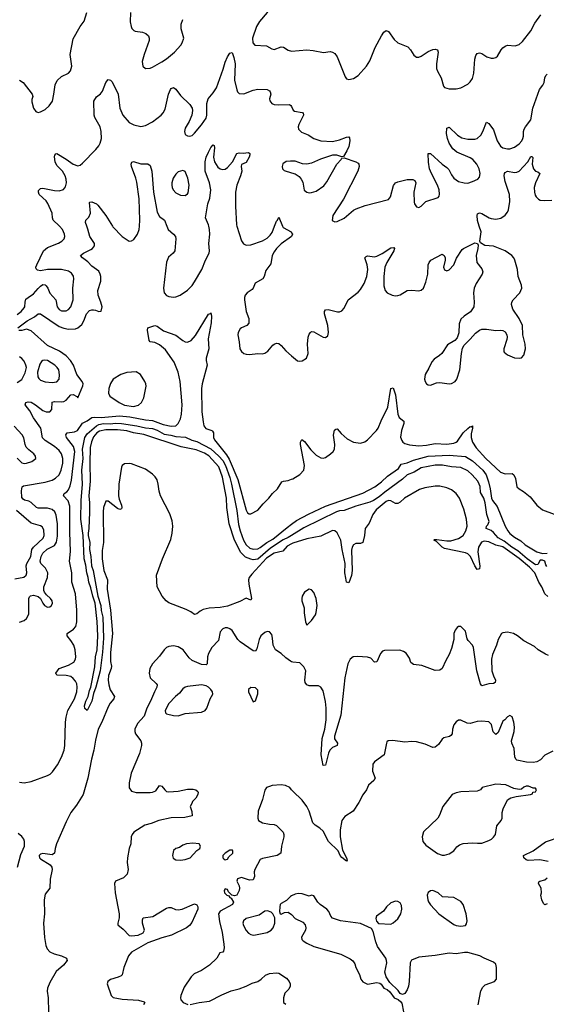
# Model space of a CAD drawing. Header units: inches. Extents: x 1449094 to 1618372, y 389908 to 534307.
# Tile 315 of 494: x 1547672 to 1552181, y 453334 to 461769. Entities that reach past the tile are written whole.
import ezdxf

# ---------------------------------------------------------------- set-up
doc = ezdxf.new("R2010")
doc.units = ezdxf.units.IN
doc.header["$MEASUREMENT"] = 0
for name, color, linetype in [('B5445', 7, 'Continuous'), ('B5446', 7, 'Continuous'), ('B5455', 7, 'Continuous'), ('B5456', 7, 'Continuous')]:
    doc.layers.add(name, color=color, linetype=linetype)

msp = doc.modelspace()

# ---------------------------------------------------------------- linework, layer by layer
at = {"layer": 'B5445', "color": 5}
for points, elevation in [([(1547650, 459242), (1547683.5, 459270), (1547710, 459300.4), (1547714.6, 459310), (1547717.5, 459350), (1547725.8, 459374.2), (1547743.1, 459390), (1547790, 459418.9), (1547830, 459467.1), (1547850, 459486.9), (1547870, 459498.9), (1547890, 459498.7), (1547899.5, 459490), (1547913.1, 459470), (1547930, 459424.9), (1547982, 459370), (1547994.2, 459310), (1548010, 459284.7), (1548030, 459273.4), (1548070, 459274.9), (1548090, 459286), (1548109.7, 459310), (1548128.7, 459370), (1548127.9, 459470), (1548135.6, 459550), (1548131.8, 459571.8), (1548116.5, 459596.5), (1548090, 459613.7), (1548030, 459627.3), (1547910, 459629.7), (1547850, 459618.2), (1547824, 459624), (1547813.6, 459633.6), (1547810.9, 459650), (1547817.4, 459670), (1547875.8, 459790), (1547910, 459816.6), (1548005.4, 459854.6), (1548031.5, 459870), (1548052.8, 459890), (1548059.7, 459910), (1548056.9, 459930), (1548037.2, 459970), (1548013.2, 460000)], 540), ([(1547656.9, 459130), (1547737.1, 459190), (1547798, 459222), (1547830, 459247.5), (1547850, 459250.2), (1548010, 459141.5), (1548050, 459126.3), (1548090, 459118.9), (1548150, 459121.4), (1548171.1, 459130), (1548203.5, 459156.5), (1548222.4, 459190), (1548242.9, 459250), (1548270, 459276.5), (1548290, 459284.4), (1548304.6, 459284.6), (1548321.7, 459281.7), (1548350, 459267.7), (1548370, 459272), (1548377, 459310), (1548367.8, 459350), (1548344.7, 459410), (1548339.7, 459450), (1548365.7, 459530), (1548367.2, 459570), (1548362.2, 459590), (1548350, 459614.7), (1548290, 459657.2), (1548255.1, 459695.1), (1548209.7, 459730), (1548193.6, 459750), (1548218, 459770), (1548280.4, 459799.6), (1548295.6, 459810), (1548311.5, 459830), (1548311.3, 459850), (1548272.3, 459910), (1548255.5, 459975.5), (1548246.1, 460000)], 520), ([(1548465.8, 460000), (1548470, 459993.2), (1548550, 459911.3), (1548610, 459871.7), (1548630, 459873.1), (1548650, 459886.3), (1548680.3, 459930), (1548696.2, 459970), (1548697.7, 460000)], 520), ([(1548931.3, 460000), (1548942.4, 459970), (1548990.3, 459930), (1549005.3, 459910), (1549010.2, 459890.2), (1549000.3, 459790), (1548985.3, 459770), (1548945.8, 459734.2), (1548928.8, 459691.2), (1548904.5, 459470), (1548909.4, 459429.4), (1548930, 459405.7), (1548950, 459397.4), (1548990, 459393.1), (1549010, 459395.6), (1549046.6, 459410), (1549110, 459450.4), (1549148.9, 459491.1), (1549170, 459522.4), (1549230.8, 459630), (1549263.5, 459710), (1549294.3, 459770), (1549297.3, 459790), (1549291.9, 459850), (1549300.6, 459930), (1549297.7, 459970), (1549291.2, 460000)], 520), ([(1549532.2, 460000), (1549570, 459874), (1549587.8, 459847.8), (1549610, 459836.5), (1549650, 459839.8), (1549750, 459875.3), (1549790, 459898.3), (1549817.2, 459922.8), (1549833.7, 459946.3), (1549854.1, 460000)], 520), ([(1549922.2, 460000), (1549927.4, 459987.4), (1549995.8, 459950), (1550000, 459943.3)], 520), ([(1550000, 459910.7), (1549999.7, 459910), (1549910, 459849.2), (1549872.3, 459810), (1549850, 459778.8), (1549834.3, 459750), (1549821.6, 459678.4), (1549779.8, 459620.2), (1549765.6, 459570), (1549754.9, 459550), (1549688.4, 459511.6), (1549670.8, 459469.2), (1549661.8, 459458.1), (1549618.9, 459430), (1549603.2, 459410), (1549596.9, 459390), (1549596.9, 459370), (1549612.4, 459270), (1549632.8, 459210), (1549633.7, 459170), (1549617, 459150), (1549572.7, 459130), (1549560.5, 459119.5), (1549542, 459090), (1549539.1, 459070), (1549552.2, 459010), (1549556.5, 458950), (1549570, 458924.9), (1549590, 458908.9), (1549610, 458903.1), (1549638.6, 458901.4), (1549710, 458910.4), (1549750, 458907.3), (1549770, 458910.6), (1549798, 458930), (1549838.9, 458981.1), (1549850, 458990.4), (1549870, 458997.1), (1549890, 458994.9), (1549910, 458978.4), (1549950, 458932.2), (1550000, 458889.2)], 520), ([(1547670, 455237.6), (1547710, 455232.2), (1547770, 455243.1), (1547910, 455293.7), (1547933.2, 455306.8), (1547954.2, 455325.8), (1547995.5, 455384.5), (1548028.9, 455451.1), (1548051.9, 455510), (1548057.6, 455550), (1548064.7, 455750), (1548070, 455793), (1548085, 455850), (1548142.6, 455950), (1548159.9, 456010), (1548164, 456050), (1548159.8, 456079.8), (1548150, 456102.3), (1548130, 456126.3), (1548110, 456141.6), (1548070, 456151.8), (1547993.4, 456153.4), (1547983.3, 456163.3), (1547982.6, 456170), (1548011.1, 456210), (1548090, 456238.4), (1548135.2, 456264.8), (1548150.6, 456289.4), (1548153.3, 456310), (1548147.1, 456370), (1548135, 456410), (1548110.4, 456450.4), (1548077.7, 456490), (1548079.7, 456510), (1548132.2, 456547.8), (1548153.5, 456570), (1548160.2, 456610), (1548161.2, 456710), (1548149.9, 456850), (1548118.8, 456950), (1548118.8, 457030), (1548098.9, 457130), (1548106.2, 457213.8), (1548100.5, 457379.5), (1548101.1, 457601.1), (1548085.8, 457645.8), (1548047.9, 457690), (1548053.6, 457710), (1548075.7, 457724.4), (1548090, 457740.1), (1548105, 457775), (1548114.8, 457825.2), (1548142.8, 458070), (1548132.8, 458112.8), (1548073.1, 458190), (1548066.7, 458213.3), (1548079.7, 458230), (1548142.1, 458237.9), (1548167.9, 458250), (1548208.4, 458311.6), (1548250, 458332), (1548290, 458361.7), (1548310, 458364.4), (1548370, 458361.6), (1548525.2, 458374.8), (1548614.1, 458365.9), (1548750, 458341), (1548810, 458336.2), (1548900.9, 458300.9), (1548970, 458285.9), (1549010, 458289.2), (1549030, 458308.2), (1549047.8, 458350), (1549058.3, 458390), (1549063.6, 458470), (1549045.8, 458670), (1549029.9, 458750), (1548995.4, 458835.4), (1548921, 458941), (1548870, 458984.2), (1548830, 459002.8), (1548790, 459009.7), (1548781.3, 459021.3), (1548765.1, 459110), (1548769.2, 459130), (1548828, 459150), (1548850, 459143.8), (1548903.4, 459103.4), (1549010, 459066.5), (1549070, 459019.8), (1549090, 459008.9), (1549110, 459006.6), (1549139.1, 459020.9), (1549177.9, 459062.1), (1549290, 459246.7), (1549306.9, 459253.1), (1549310, 459258.8), (1549315.8, 459230), (1549311.9, 459171.9), (1549286.5, 459033.5), (1549290.8, 458950), (1549268, 458870), (1549268.1, 458848.1), (1549278.5, 458810), (1549235.2, 458650), (1549229.7, 458610), (1549231.9, 458410), (1549242.5, 458322.5), (1549250, 458288.9), (1549266, 458266), (1549316.4, 458250), (1549323.8, 458243.8), (1549330.1, 458230.1), (1549330.6, 458190), (1549340.4, 458170), (1549441.7, 458041.7), (1549464.8, 458004.8), (1549539.9, 457830), (1549610, 457567.7), (1549623.9, 457543.9), (1549636.1, 457536.1), (1549650, 457535.1), (1549710, 457566.2), (1549757.3, 457622.7), (1549806.3, 457670), (1549835.8, 457710), (1549878.7, 457750), (1549917.6, 457810), (1549930, 457816.5), (1549970, 457820.9), (1550000, 457832.8)], 480), ([(1547670, 456608.1), (1547710, 456623), (1547730, 456639.2), (1547750, 456674.8), (1547749.8, 456810), (1547755.2, 456824.8), (1547765.7, 456834.3), (1547790, 456838.3), (1547828.7, 456828.7), (1547849.4, 456809.4), (1547869.1, 456770), (1547884.6, 456750), (1547910, 456736), (1547930, 456738), (1547943, 456750), (1547951.8, 456770), (1547949.7, 456790), (1547936.9, 456810), (1547900.5, 456840.5), (1547883.2, 456863.2), (1547878.3, 456878.3), (1547877.8, 456910), (1547911.1, 456990), (1547912.1, 457030), (1547892.8, 457070), (1547851.7, 457110), (1547847.4, 457130), (1547855.5, 457170), (1547870, 457198.7), (1547908.3, 457231.7), (1547970, 457264.6), (1547987.6, 457292.4), (1547995.9, 457344.1), (1547995.8, 457450), (1547985, 457525), (1547972, 457552), (1547950, 457571.6), (1547910, 457585), (1547830, 457585.6), (1547815.1, 457590), (1547770, 457633.8), (1547750, 457645.3), (1547713.3, 457653.3), (1547700.4, 457660.4), (1547690, 457676), (1547686.6, 457733.4), (1547692.7, 457767.3), (1547704.1, 457775.9), (1547890, 457805.7), (1547950, 457824.6), (1547979.1, 457840.9), (1548009, 457871), (1548027.9, 457910), (1548040.6, 457970), (1548040.8, 458010), (1548030.3, 458050), (1548010, 458078.1), (1547970, 458113.5), (1547890, 458163.2), (1547868, 458188), (1547852.6, 458270), (1547790, 458358.5), (1547757.5, 458417.5), (1547719.7, 458470), (1547723.7, 458490), (1547744.5, 458495.5), (1547770, 458491), (1547806.3, 458470), (1547870, 458421.8), (1547898.8, 458410), (1547930, 458409.3), (1547946.9, 458430), (1547948.9, 458491.1), (1547970, 458496.6), (1548030, 458494.2), (1548050, 458497.8), (1548071.1, 458510), (1548110, 458554.7), (1548130, 458559.1), (1548159.9, 458539.9), (1548170, 458528.2), (1548212.8, 458632.8), (1548214.3, 458650), (1548206, 458670), (1548161, 458730), (1548132.3, 458810), (1548106.9, 458850), (1548070.4, 458890), (1548012.1, 458930), (1547910, 458977.7), (1547770, 459102.4), (1547730, 459116.8), (1547690, 459106.2), (1547665.4, 459105.4)], 520), ([(1547650, 458660.7), (1547690, 458686.5), (1547717.9, 458742.1), (1547729, 458790), (1547725.7, 458810), (1547710, 458844), (1547690, 458867.6), (1547670, 458881)], 540), ([(1547650, 458012.4), (1547690, 457972.7), (1547710, 457966.7), (1547730, 457968.7), (1547774.7, 457985.2), (1547809.2, 458010), (1547806.6, 458030), (1547794, 458050), (1547750, 458083.6), (1547727.9, 458107.9), (1547718, 458130), (1547706.3, 458186.3), (1547693.7, 458213.7), (1547625.3, 458285.3)], 540), ([(1550000, 457350.4), (1549970, 457331.7), (1549928.4, 457311.6), (1549818.2, 457241.8), (1549710, 457148.2), (1549670, 457142.8), (1549650, 457147.5), (1549605.3, 457165.3), (1549564.2, 457204.2), (1549510.5, 457310), (1549466.2, 457450), (1549445.9, 457590), (1549444.1, 457670), (1549407.3, 457850), (1549377.3, 457937.3), (1549291.6, 458031.6), (1549254.5, 458054.5), (1549183.1, 458083.1), (1549055.8, 458110), (1548735.2, 458215.2), (1548647, 458230), (1548590, 458245.7), (1548510, 458255), (1548410, 458255.8), (1548355.7, 458244.3), (1548331.6, 458228.4), (1548305, 458195), (1548287.2, 458152.8), (1548275.5, 458104.5), (1548271.3, 457968.7), (1548274.5, 457814.5), (1548263.3, 457690), (1548268.8, 457630), (1548268.8, 457550), (1548263.3, 457410), (1548257.7, 457370), (1548258.3, 457350), (1548272.6, 457290), (1548270.1, 457230), (1548282.1, 457170), (1548285.7, 457090), (1548300.6, 457050), (1548341.5, 456830), (1548365.5, 456750), (1548368.5, 456708.5), (1548385.2, 456650), (1548388.3, 456470), (1548382.3, 456350), (1548360.7, 456190), (1548325, 456050), (1548304.2, 455995.8), (1548290.6, 455930), (1548250, 455852), (1548230, 455869.4), (1548228.1, 455890), (1548239, 455930), (1548259.6, 455970), (1548270, 456022.4), (1548282.4, 456050), (1548316.2, 456223.8), (1548321, 456310), (1548334.4, 456370), (1548340.1, 456490), (1548334.6, 456614.6), (1548319.6, 456770), (1548298.3, 456830), (1548282.4, 456902.4), (1548263, 456950), (1548257.4, 456990), (1548245.4, 457030), (1548236.9, 457096.9), (1548223.2, 457150), (1548214.2, 457350), (1548194.3, 457490), (1548198.9, 457650), (1548209.2, 457790), (1548205.2, 457910), (1548215.5, 458010), (1548210.6, 458090), (1548229.4, 458190), (1548250, 458222.3), (1548329.9, 458290), (1548350, 458300.4), (1548390, 458310.4), (1548450, 458306.5), (1548490, 458311.8), (1548544.7, 458310), (1548676.3, 458290), (1548750, 458272.4), (1548810, 458266.4), (1548850, 458251.5), (1548910, 458218.1), (1548964.9, 458210), (1549010, 458197.3), (1549091.2, 458191.2), (1549145.8, 458165.8), (1549190, 458155), (1549310, 458093.4), (1549377.8, 458030), (1549410, 457991.7), (1549433, 457950), (1549470, 457847.9), (1549485.7, 457790), (1549530, 457564), (1549544.7, 457444.7), (1549559.5, 457390), (1549589.6, 457309.6), (1549610, 457271.3), (1549642.2, 457242.2), (1549670, 457232.9), (1549710, 457237.2), (1549732.1, 457247.9), (1549789.6, 457290.5), (1549840.7, 457319.3), (1549961, 457419), (1550000, 457446.8)], 460), ([(1550000, 457279.4), (1549962.4, 457257.6), (1549925.2, 457214.8), (1549850, 457198.7), (1549785.3, 457154.7), (1549660.2, 457019.8), (1549638.1, 456990), (1549632.6, 456970), (1549633.9, 456933.9), (1549657.4, 456810), (1549650, 456795.1), (1549610, 456812.4), (1549556.7, 456783.3), (1549450, 456746), (1549390, 456733.6), (1549293.7, 456726.3), (1549243.5, 456716.5), (1549217.5, 456702.5), (1549190, 456679.8), (1549170, 456673.2), (1549136.9, 456696.9), (1549096.8, 456716.8), (1548950, 456772.4), (1548927.3, 456790), (1548892.3, 456830), (1548848.3, 456910), (1548844.7, 457010), (1548893.5, 457150), (1548965.1, 457314.9), (1548978, 457370), (1548981.9, 457430), (1548976.3, 457476.3), (1548956.7, 457536.7), (1548876.8, 457690), (1548865.3, 457730), (1548858.8, 457790), (1548848.3, 457828.3), (1548833.1, 457853.1), (1548810, 457876.3), (1548750, 457916.9), (1548630, 457963), (1548610, 457967.6), (1548570, 457963.7), (1548550.8, 457950), (1548544.4, 457935.6), (1548522, 457790), (1548518, 457690), (1548522.4, 457662.4), (1548542.3, 457610), (1548546, 457590), (1548542.8, 457577.2), (1548530, 457572), (1548510, 457580.4), (1548430, 457643), (1548410, 457642.9), (1548390.1, 457589.9), (1548386.2, 457553.8), (1548389.6, 457290.4), (1548377.2, 457222.8), (1548379.1, 457150), (1548391.8, 457050), (1548424.4, 456970), (1548419.8, 456890), (1548448.1, 456710), (1548465.8, 456510), (1548448.2, 456348.2), (1548449.4, 456270), (1548456.9, 456230), (1548454.4, 456210), (1548431.1, 456150), (1548430.4, 456110), (1548435, 456070), (1548447.3, 456027.3), (1548483.9, 455970), (1548478.6, 455950), (1548447.5, 455912.5), (1548430, 455883.1), (1548375.6, 455750), (1548344.9, 455690), (1548322, 455598), (1548306.6, 455510), (1548285.7, 455434.3), (1548256.2, 455270), (1548216.1, 455130), (1548159.5, 455040.5), (1548110, 454976.3), (1548070, 454896.8), (1547988.1, 454708.1), (1547975, 454670), (1547969.2, 454630), (1547950, 454614.8), (1547870, 454626.1), (1547850, 454621.1), (1547839.4, 454610), (1547840.3, 454590), (1547850, 454579.6), (1547933.6, 454530), (1547948.2, 454510), (1547951.3, 454490), (1547933.5, 454406.5), (1547928.9, 454330), (1547890, 454277), (1547880.2, 454230), (1547883.9, 454110), (1547876.3, 454030), (1547885.5, 453905.5), (1547896.8, 453836.8), (1547908.2, 453808.2), (1547930, 453784.9), (1547967.5, 453767.5), (1548030.6, 453750), (1548073.4, 453730), (1548078.9, 453710), (1548046.7, 453670), (1547984.7, 453615.3), (1547930, 453519.6), (1547909, 453471), (1547906.1, 453446.1), (1547916.9, 453390), (1547918.1, 453270)], 480), ([(1547630, 456978.9), (1547706.6, 456993.4), (1547726, 457010), (1547733.7, 457030), (1547727.2, 457090), (1547733, 457110), (1547767.1, 457170), (1547776.5, 457230), (1547789.1, 457250.9), (1547872.7, 457327.3), (1547882.4, 457350), (1547877.7, 457397.7), (1547864.4, 457424.4), (1547850, 457432.8), (1547770, 457456.3), (1547644.2, 457564.2)], 540), ([(1550000, 456268.9), (1549990, 456272.8), (1549950, 456302.6), (1549910, 456340.4), (1549862.2, 456370), (1549843.8, 456410), (1549838, 456470), (1549830, 456502.7), (1549810, 456525.7), (1549790, 456528.5), (1549770, 456520.4), (1549736, 456490), (1549721.8, 456458.2), (1549701.2, 456378.8), (1549690, 456359.7), (1549670, 456362.2), (1549558.9, 456438.9), (1549539.4, 456459.4), (1549490, 456535.1), (1549470, 456551.2), (1549450, 456558.3), (1549430, 456558.3), (1549410, 456549.7), (1549390, 456526), (1549373.4, 456450), (1549318.4, 456390), (1549290, 456340.5), (1549280.9, 456310), (1549277.4, 456250), (1549270, 456243.5), (1549230, 456246.3), (1549150, 456278.4), (1549121.9, 456301.9), (1549070.4, 456370.4), (1549030, 456395), (1548990, 456404.2), (1548950, 456398.3), (1548930.2, 456389.8), (1548910, 456371.8), (1548870, 456317.6), (1548808.9, 456250), (1548785.3, 456210), (1548779.7, 456170), (1548788.1, 456130), (1548841.6, 456081.6), (1548848.4, 456070), (1548846.4, 456050), (1548825.1, 456010), (1548793.2, 455930), (1548759.8, 455870), (1548736.9, 455803.1), (1548680.7, 455739.3), (1548658.9, 455690), (1548656.6, 455670), (1548662.6, 455650), (1548708.5, 455590), (1548715, 455570), (1548715.2, 455550), (1548697, 455483), (1548627.3, 455312.7), (1548609.3, 455230.6), (1548609.8, 455189.8), (1548630, 455161), (1548670, 455147.3), (1548790, 455148.6), (1548810, 455151), (1548836.4, 455163.6), (1548870, 455207.3), (1548890, 455202.8), (1548913.7, 455170), (1548930, 455158.5), (1548950, 455153.4), (1549030, 455160.1), (1549110, 455175.8), (1549156.6, 455176.6), (1549180.7, 455170), (1549196, 455156), (1549199.3, 455150), (1549196.4, 455130), (1549179.5, 455100.5), (1549151, 455070), (1549146.8, 455053.2), (1549132, 455030), (1549145.2, 454985.2), (1549150, 454949.4), (1549085.5, 454934.5), (1548970, 454931.8), (1548864, 454910), (1548798, 454882), (1548742.6, 454870), (1548650.4, 454810), (1548634.9, 454790), (1548627.8, 454770), (1548623.6, 454710), (1548609.2, 454670), (1548593.8, 454590), (1548591.8, 454550), (1548599.5, 454490), (1548592, 454450), (1548561.1, 454418.9), (1548491.5, 454388.5), (1548484.8, 454370), (1548490.1, 454289.9), (1548524.8, 454110), (1548525, 454075), (1548511.7, 454030), (1548513.5, 454013.5), (1548558.2, 453978.2), (1548610, 453924.1), (1548630, 453919.9), (1548686.6, 453926.6), (1548730, 453946.4), (1548740.5, 453970), (1548722.7, 454030), (1548722.2, 454057.8), (1548730, 454074), (1548813.3, 454086.7), (1548930, 454157.2), (1548950, 454164.7), (1548970, 454164.6), (1549005.1, 454145.1), (1549030, 454142.3), (1549062, 454150), (1549170, 454193.7), (1549190, 454184.9), (1549197.4, 454170), (1549196.5, 454150), (1549144.6, 454035.4), (1549125.6, 454010), (1549100.7, 453990), (1548973.2, 453926.8), (1548890, 453903.4), (1548770, 453860.5), (1548630, 453779.7), (1548604.5, 453750), (1548564.8, 453650), (1548550, 453586.6), (1548542.1, 453577.9), (1548514.7, 453565.3), (1548450, 453547), (1548427.3, 453530), (1548422, 453510), (1548454.4, 453410), (1548472.9, 453392.9), (1548550, 453378.4), (1548690, 453368.9), (1548736.7, 453356.7), (1548743, 453350), (1548732.7, 453330)], 520), ([(1550000, 455170.9), (1549984, 455190), (1549949.4, 455209.4), (1549910, 455215.1), (1549832.8, 455207.2), (1549810, 455200.9), (1549786, 455190), (1549770.5, 455169.5), (1549750.4, 455089.7), (1549714.8, 454990), (1549711, 454930), (1549716, 454910), (1549752, 454890), (1549810, 454877.3), (1549850, 454874.8), (1549870, 454866.8), (1549926.8, 454810), (1549934, 454790), (1549934.9, 454770), (1549914, 454690), (1549907.3, 454630), (1549878, 454610), (1549750, 454583.7), (1549730, 454574), (1549684.4, 454490), (1549679.5, 454470), (1549681.3, 454430), (1549670, 454401.2), (1549638.9, 454398.9), (1549570, 454420.9), (1549538, 454410), (1549531, 454390), (1549550.7, 454350), (1549554, 454330), (1549550, 454308), (1549530, 454268.7), (1549510, 454262), (1549488, 454268), (1549459, 454299), (1549450, 454318), (1549430, 454322), (1549422.8, 454310), (1549426.8, 454290), (1549446, 454270), (1549462.8, 454262.8), (1549472, 454250), (1549484, 454244), (1549502.8, 454210), (1549494.8, 454190), (1549388.2, 454131.8), (1549374.9, 454110), (1549383.1, 454043.1), (1549406, 453950), (1549420.7, 453850), (1549422, 453818), (1549416, 453790), (1549410, 453782), (1549385.4, 453774.6), (1549359.1, 453730), (1549297, 453670), (1549230, 453624), (1549165.7, 453594.3), (1549139.1, 453570), (1549079.4, 453480.6), (1549052.4, 453410), (1549048.7, 453390), (1549052.5, 453372.5), (1549070.7, 453350), (1549111.6, 453331.6)], 540), ([(1547652.3, 454510), (1547682, 454618), (1547714.1, 454690), (1547714.2, 454730), (1547706.4, 454750), (1547691, 454771), (1547658.7, 454798.7)], 480), ([(1550000, 454263.4), (1549990, 454258.4), (1549957.5, 454222.5), (1549910, 454197), (1549903.8, 454190), (1549900.7, 454170), (1549898, 454130), (1549902, 454110), (1549910, 454106), (1549939, 454121), (1549970, 454122), (1550000, 454102.3)], 560), ([(1549131.7, 453331.7), (1549209, 453351), (1549298.2, 453361.8), (1549403.9, 453416.1), (1549482.7, 453450), (1549550, 453465.3), (1549611, 453489), (1549663.7, 453516.3), (1549710, 453530.4), (1549739.5, 453550), (1549776.2, 453583.8), (1549810, 453597), (1549870, 453603.7), (1549890, 453601.3), (1549956.8, 453556.8), (1549979, 453530), (1549987.1, 453510), (1549988.1, 453490), (1549976.2, 453463.8), (1549943.1, 453430), (1549930.6, 453390), (1549930.6, 453350.6), (1549950, 453334)], 540)]:
    msp.add_lwpolyline(points, dxfattribs=dict(at, elevation=elevation))
for points, elevation in [([(1547887.8, 458852.3), (1547870, 458849.7), (1547858.2, 458841.8), (1547843, 458817), (1547825, 458750), (1547827.7, 458710), (1547835.9, 458695.9), (1547850, 458681.8), (1547890, 458667.3), (1547950, 458660.2), (1547990, 458666), (1548009.7, 458690), (1548013.6, 458726.4), (1548005.7, 458770), (1547994, 458790), (1547971.5, 458810), (1547910, 458848.3)], 540), ([(1548670, 458750.7), (1548590, 458746.8), (1548537.6, 458730), (1548472, 458688), (1548448.4, 458651.6), (1548435.6, 458610), (1548431.6, 458570), (1548443.1, 458543.1), (1548522.7, 458490), (1548570, 458465.4), (1548645.6, 458454.4), (1548690, 458466.7), (1548714.2, 458490), (1548734.2, 458530), (1548753.6, 458630), (1548751.8, 458650), (1548743.1, 458670), (1548705.1, 458730)], 520), ([(1549230, 456071.1), (1549110, 456055.6), (1549090, 456049.7), (1549070, 456035.4), (1549040.4, 455999.6), (1549004.9, 455970), (1548950.4, 455910), (1548918.4, 455850), (1548919.1, 455830), (1548930, 455821.6), (1548990, 455808.8), (1549030, 455805.7), (1549090, 455825.3), (1549230, 455837.1), (1549261.2, 455850), (1549275.1, 455870), (1549303.6, 455950), (1549325.1, 455990), (1549322.6, 456010), (1549310, 456031.6), (1549290, 456051.5), (1549270, 456062.4)], 540), ([(1549651, 456049), (1549631.3, 456030), (1549631, 456010), (1549670, 455924.7), (1549690, 455934), (1549710, 455994), (1549710, 456026), (1549690, 456045.2)], 540), ([(1549155.9, 454715.9), (1549101, 454710), (1549070, 454697.7), (1549041.4, 454678.6), (1549010, 454667.6), (1548990, 454651.6), (1548979.3, 454610), (1548987.2, 454587.2), (1549010, 454570.6), (1549050, 454568.4), (1549090, 454573.7), (1549132, 454590), (1549190, 454651.3), (1549215.3, 454670), (1549219, 454690), (1549210, 454708)], 540), ([(1549470, 454655.3), (1549432, 454630), (1549412, 454610), (1549412, 454590), (1549419.6, 454579.6), (1549430, 454572), (1549450, 454578), (1549462, 454598), (1549498, 454630), (1549498, 454650), (1549493.6, 454653.6)], 540), ([(1549795.3, 454135.3), (1549770, 454130.6), (1549721.2, 454098.8), (1549610.6, 454070), (1549587, 454050), (1549583.1, 454030), (1549587.9, 454010), (1549610, 453965.7), (1549630, 453944), (1549650, 453931.6), (1549670, 453927.1), (1549690, 453929.2), (1549790, 453950.2), (1549826, 453970), (1549843.5, 453990), (1549856.4, 454030), (1549855.6, 454075.6), (1549840.7, 454110), (1549824.2, 454124.2)], 560)]:
    msp.add_lwpolyline(points, close=True, dxfattribs=dict(at, elevation=elevation))
at = {"layer": 'B5446', "color": 5}
for points, elevation in [([(1550000, 461939), (1549986.8, 461930), (1549870, 461884.4), (1549834.4, 461865.6), (1549790, 461829.7), (1549726.1, 461753.9), (1549700.2, 461710), (1549666.5, 461610), (1549667, 461570), (1549686.8, 461550), (1549784.2, 461544.2), (1549830, 461519.3), (1549850, 461514.4), (1549910, 461534.9), (1549930, 461533), (1549970, 461508), (1549999.5, 461499.5), (1550000, 461499.5)], 560), ([(1547670, 461250.6), (1547702.8, 461230), (1547778, 461130), (1547784.7, 461110), (1547776, 461084), (1547775.3, 461064.7), (1547790, 461012), (1547810, 460982.8), (1547830, 460974.8), (1547850, 460979.1), (1547890, 460999.5), (1547925.1, 461030), (1547951.6, 461070), (1547965.1, 461130), (1547975.8, 461210), (1547992.9, 461247.1), (1548030, 461281.1), (1548089.3, 461310), (1548108.2, 461331.8), (1548119.6, 461370), (1548105.3, 461470), (1548130, 461604.7), (1548188.6, 461711.4), (1548224.4, 461755.6), (1548247, 461830)], 560), ([(1548620.4, 461830), (1548619.3, 461750), (1548625.5, 461710), (1548632.8, 461692.8), (1548650, 461674.8), (1548662, 461670), (1548722.5, 461662.5), (1548751.3, 461650), (1548776, 461630), (1548782, 461610), (1548779.5, 461590), (1548736.4, 461470), (1548720.5, 461410), (1548725.5, 461370), (1548750.5, 461350.5), (1548790, 461354.4), (1548810, 461363.1), (1548890, 461406.3), (1548930, 461433.4), (1548996.9, 461490), (1549051.6, 461550), (1549063.6, 461570), (1549077, 461610), (1549054.5, 461690), (1549055.1, 461730), (1549070, 461771.3)], 560), ([(1548013.2, 460000), (1548010, 460004), (1547958.9, 460050), (1547952.2, 460070), (1547949.8, 460110), (1547913.9, 460194), (1547897.2, 460217.2), (1547839.5, 460270), (1547832, 460290), (1547834.2, 460305.8), (1547850, 460321.6), (1547870, 460325.3), (1547970, 460304.2), (1548010, 460302), (1548046.2, 460313.8), (1548064.5, 460335.5), (1548073, 460370), (1548070, 460401.2), (1548061.3, 460430), (1548039.4, 460470), (1547990, 460520.4), (1547975, 460550), (1547970, 460594), (1547971.5, 460608.5), (1547980.5, 460619.5), (1547990, 460623.8), (1548070, 460574.4), (1548130, 460530.3), (1548170, 460517), (1548190, 460522.4), (1548210, 460538.4), (1548324.4, 460655.6), (1548350.6, 460689.4), (1548362, 460710), (1548372.1, 460750), (1548369.8, 460809.8), (1548362, 460850), (1548314.3, 460930), (1548308.3, 460950), (1548307.8, 461070), (1548330, 461107.7), (1548365.1, 461134.9), (1548382.3, 461157.7), (1548410, 461230.8), (1548430, 461256.3), (1548450, 461250.7), (1548459.6, 461239.6), (1548507.2, 461150), (1548514.6, 461130), (1548530.3, 461009.7), (1548555.3, 460950), (1548610, 460887.6), (1548648.4, 460868.4), (1548710, 460853.1), (1548750, 460861.1), (1548810, 460894), (1548883, 460950), (1548900.5, 460970), (1548917.3, 461002.7), (1548946.2, 461130), (1548963, 461170), (1548970, 461180.5), (1548990, 461188.2), (1549010, 461174.9), (1549050, 461120.4), (1549130, 461041.6), (1549147.4, 461010), (1549150.3, 460990), (1549144.9, 460950), (1549123.2, 460896.8), (1549090, 460839.3), (1549082, 460810), (1549090, 460784.9), (1549110, 460773), (1549130, 460770.6), (1549150, 460777.3), (1549170, 460797.3), (1549230, 460867.7), (1549270, 460924), (1549275.8, 460950), (1549275.6, 461050), (1549285.1, 461090), (1549330, 461142.6), (1549356.2, 461183.8), (1549414.1, 461345.9), (1549430, 461403.8), (1549450, 461450.6), (1549470, 461482.8), (1549490, 461486.8), (1549506, 461446), (1549517.5, 461390), (1549510.2, 461250), (1549530, 461166.8), (1549536.5, 461150), (1549550, 461135.3), (1549590, 461132.7), (1549670, 461163.9), (1549710, 461174.3), (1549790.3, 461170.3), (1549810, 461159.1), (1549817.1, 461150), (1549821.3, 461130), (1549812, 461090), (1549813.7, 461073.7), (1549830.3, 461050.3), (1549850, 461042.6), (1549890, 461039.5), (1549982, 461042), (1549994.7, 461034.7), (1550000, 461023.6)], 540), ([(1549291.2, 460000), (1549289, 460010), (1549263.4, 460070), (1549283.7, 460190), (1549299.2, 460240.8), (1549307.6, 460310), (1549297.9, 460370), (1549261.1, 460470), (1549260.7, 460550), (1549270, 460590.8), (1549290, 460634), (1549310, 460673.4), (1549330, 460697.3), (1549336.3, 460690), (1549340.4, 460670), (1549332.3, 460590), (1549339.7, 460550), (1549370, 460505.2), (1549390, 460490.2), (1549410, 460485), (1549430, 460489.3), (1549450, 460502.3), (1549495.1, 460550), (1549530, 460622), (1549550, 460627), (1549584.7, 460624.7), (1549630.2, 460630.2), (1549641.4, 460621.4), (1549643.1, 460610), (1549635.6, 460590), (1549610, 460544.2), (1549570.8, 460529.2), (1549568.2, 460511.8), (1549572.8, 460470), (1549562.5, 460430), (1549531.3, 460350), (1549521.2, 460290), (1549520.3, 460170), (1549529.2, 460010), (1549532.2, 460000)], 520), ([(1548697.7, 460000), (1548700.2, 460050), (1548695.1, 460235.1), (1548676.2, 460376.2), (1548667.7, 460410), (1548629.8, 460510), (1548627.2, 460530), (1548631.8, 460548.2), (1548646.9, 460553.1), (1548710, 460534.9), (1548770, 460534), (1548790, 460519.1), (1548802.7, 460470), (1548817.7, 460290), (1548850, 460118.4), (1548870, 460083.9), (1548912, 460052), (1548931.3, 460000)], 520), ([(1550000, 460557.4), (1549990, 460558), (1549952.5, 460552.5), (1549925.8, 460534.2), (1549918.8, 460510), (1549922.8, 460490), (1549936.8, 460476.8), (1550000, 460457.6)], 540), ([(1548246.1, 460000), (1548234.7, 460030), (1548238.4, 460050), (1548263.7, 460076.3), (1548276.9, 460110), (1548270, 460202), (1548273.6, 460206.4), (1548290, 460207.7), (1548330, 460190.5), (1548340.6, 460180.6), (1548410, 460091.5), (1548465.8, 460000)], 520), ([(1549854.1, 460000), (1549870, 460041.7), (1549878.3, 460050), (1549890, 460078), (1549922.2, 460000)], 520)]:
    msp.add_lwpolyline(points, dxfattribs=dict(at, elevation=elevation))
at = {"layer": 'B5446', "color": 5, "elevation": 540}
msp.add_lwpolyline([(1549070, 460477.2), (1549030, 460465.2), (1549010, 460446), (1548987.2, 460410), (1548974.9, 460370), (1548973.7, 460350), (1548977, 460330), (1548986.7, 460310), (1549010, 460284.9), (1549050, 460264.9), (1549090, 460264), (1549110, 460276), (1549115.1, 460284.9), (1549123.6, 460350), (1549111.2, 460410), (1549090, 460468.7)], close=True, dxfattribs=at)
at = {"layer": 'B5455', "color": 5}
for points, elevation in [([(1550000, 458889.2), (1550050, 458846.3), (1550070, 458842.3), (1550090, 458846), (1550126.6, 458870), (1550142.9, 458910), (1550137.4, 458990), (1550142.6, 459050), (1550150, 459074.8), (1550160.9, 459090), (1550170, 459097.1), (1550190, 459095.8), (1550271.7, 459048.3), (1550290, 459046), (1550310, 459061), (1550315.1, 459090), (1550311.8, 459148.2), (1550282.2, 459250), (1550282.4, 459270), (1550290, 459284), (1550313.4, 459286.6), (1550392.8, 459267.2), (1550410, 459266.9), (1550430, 459274), (1550450, 459298), (1550485.1, 459370), (1550570, 459434.4), (1550590, 459457.6), (1550622.8, 459510), (1550644.1, 459570), (1550654.4, 459630), (1550648.3, 459670), (1550627.8, 459730), (1550638.6, 459741.4), (1550650, 459744.4), (1550710, 459738.6), (1550730, 459743.2), (1550775.3, 459764.7), (1550850, 459812.9), (1550876.7, 459816.7), (1550881.6, 459810), (1550874.4, 459790), (1550816.6, 459690), (1550800.1, 459650), (1550789.5, 459569.5), (1550789.4, 459490), (1550800.9, 459450), (1550818, 459430), (1550861, 459410), (1550890, 459403.6), (1550910, 459404.6), (1550930, 459410.3), (1550990, 459448.9), (1551030, 459451.6), (1551090, 459445.7), (1551110, 459452.4), (1551129.6, 459470), (1551150, 459519.1), (1551167.2, 459590), (1551170.6, 459670), (1551177.1, 459690), (1551192.4, 459707.6), (1551290, 459758.9), (1551307.7, 459750), (1551315.6, 459730), (1551315.3, 459710), (1551301.5, 459650), (1551310, 459625.5), (1551330, 459617.1), (1551350, 459626.4), (1551390, 459668.2), (1551413.7, 459726.3), (1551460.2, 459799.8), (1551472, 459810), (1551570, 459858), (1551591.3, 459851.3), (1551598.5, 459838.5), (1551596.4, 459810), (1551581.2, 459750), (1551587.2, 459690), (1551630, 459634.4), (1551636.5, 459610), (1551630.9, 459589.1), (1551579.7, 459510), (1551565, 459470), (1551557.3, 459430), (1551565, 459350), (1551559.6, 459310), (1551532.8, 459267.2), (1551477.1, 459230), (1551450, 459202), (1551435.9, 459164.1), (1551433.3, 459086.7), (1551417.2, 459042.8), (1551398.3, 459021.7), (1551336.4, 458983.6), (1551285.8, 458910), (1551267.8, 458892.2), (1551220, 458860), (1551201.3, 458838.7), (1551176.6, 458783.4), (1551143.2, 458730), (1551137.8, 458690), (1551142.8, 458670), (1551155.5, 458650), (1551170, 458641.1), (1551190, 458638.9), (1551241.7, 458658.3), (1551270, 458661.9), (1551350, 458649.3), (1551368.8, 458651.2), (1551400.5, 458670), (1551415.8, 458690), (1551440.4, 458770), (1551454.5, 458910), (1551464, 458956), (1551478.7, 458981.3), (1551530, 459030.5), (1551576.1, 459083.9), (1551609.8, 459110.2), (1551630, 459117.4), (1551670, 459118), (1551750, 459106.4), (1551790, 459108), (1551810, 459104.9), (1551830, 459094), (1551844, 459070), (1551844.9, 459050), (1551843, 459030), (1551819.1, 458950), (1551817.3, 458930), (1551821.6, 458921.6), (1551850, 458896.3), (1551910, 458872.7), (1551950, 458868), (1551970, 458873.4), (1551990, 458896), (1552002, 458950), (1552000.5, 458990), (1551980.9, 459070), (1551977.2, 459150), (1551949.4, 459210), (1551893.6, 459290), (1551883, 459330), (1551886, 459350), (1551896.3, 459370), (1551954, 459430), (1551971, 459470), (1551970, 459493.2), (1551941.1, 459570), (1551935.1, 459630), (1551911.9, 459710), (1551903.1, 459730), (1551886.3, 459750), (1551830, 459789.7), (1551730, 459828.2), (1551655.4, 459835.4), (1551617.2, 459857.2), (1551612.7, 459872.7), (1551622.7, 459950), (1551606.7, 460000)], 520), ([(1550000, 459943.3), (1550008.3, 459930), (1550000, 459910.7)], 520), ([(1550000, 457832.8), (1550010, 457836.8), (1550070, 457873.8), (1550103.8, 457910), (1550109.8, 457950.2), (1550077.4, 458130), (1550077.4, 458150), (1550088.2, 458171.8), (1550110, 458156), (1550164.4, 458084.4), (1550210, 458037.6), (1550250, 458014), (1550270, 458012.7), (1550290, 458019.6), (1550334, 458050), (1550356.9, 458070), (1550368.2, 458090), (1550369.8, 458130), (1550360.3, 458210), (1550367.9, 458252.1), (1550378.9, 458261.1), (1550390, 458263.8), (1550423.7, 458223.7), (1550477, 458177), (1550530, 458148.7), (1550590, 458140.6), (1550627.5, 458152.5), (1550650, 458169.2), (1550728.7, 458250), (1550740.6, 458270), (1550766.8, 458333.2), (1550825.5, 458450), (1550849.8, 458610.2), (1550870, 458615.5), (1550890, 458554), (1550908.6, 458388.6), (1550921.6, 458361.6), (1550961.1, 458330), (1550961.6, 458310), (1550940.7, 458250), (1550933.5, 458193.5), (1550943.6, 458163.6), (1550953.6, 458150), (1550970, 458138.6), (1551010, 458125.9), (1551090, 458119.4), (1551156.3, 458123.7), (1551230, 458136.8), (1551330, 458133), (1551390, 458141.6), (1551410, 458149.4), (1551420.8, 458159.2), (1551469.9, 458230), (1551510, 458267.6), (1551530, 458282.8), (1551538.2, 458281.8), (1551550, 458290.2), (1551550.1, 458270.1), (1551538.6, 458221.4), (1551538.7, 458190), (1551550, 458149.1), (1551579.9, 458099.9), (1551662.8, 458010), (1551790, 457891.6), (1551830, 457878.8), (1551890, 457880.8), (1551904.2, 457870), (1551918.1, 457838.1), (1551930, 457768.2), (1551948.2, 457750), (1551986.9, 457726.9), (1552041.8, 457681.8), (1552101.6, 457610), (1552150, 457570.4), (1552250, 457531.8)], 480), ([(1550000, 457446.8), (1550042.7, 457477.3), (1550145.8, 457534.2), (1550290, 457602.5), (1550610, 457714.1), (1550712.8, 457767.2), (1550771.5, 457808.5), (1550822.5, 457857.5), (1550915, 457925), (1550937.6, 457962.4), (1550990, 457971.7), (1551044.1, 457995.9), (1551170, 458028.9), (1551350, 458037.8), (1551490, 458025.9), (1551550.3, 457990.3), (1551636.6, 457910), (1551665.4, 457870), (1551685.8, 457810), (1551701.5, 457750), (1551712.6, 457670), (1551720.1, 457650), (1551759.6, 457599.6), (1551829.3, 457430), (1551851.7, 457390), (1551870, 457368), (1551910, 457334.6), (1551963.1, 457303.1), (1551999.5, 457270), (1552099.1, 457210), (1552150, 457196.9), (1552190, 457199.1)], 460), ([(1552184.9, 457084.9), (1552178.4, 457098.4), (1552169.9, 457129.9), (1552150, 457138.6), (1552130, 457138), (1552110, 457100.8), (1552090, 457098.8), (1552017.2, 457150), (1551938.1, 457218.1), (1551886.5, 457250), (1551820.8, 457300.8), (1551769.1, 457330), (1551730, 457376), (1551710, 457392.8), (1551667.3, 457410), (1551669.7, 457430), (1551679.3, 457440.7), (1551691.4, 457470), (1551672.6, 457530), (1551658.9, 457630), (1551645.2, 457670), (1551618.8, 457718.8), (1551615, 457770), (1551607.8, 457790), (1551594.6, 457814.6), (1551547.8, 457870), (1551510, 457903.6), (1551450, 457933), (1551370, 457938.8), (1551292.5, 457952.5), (1551230, 457953), (1551110, 457929.9), (1551050, 457893.9), (1550990, 457868.7), (1550950, 457832.2), (1550798.6, 457721.4), (1550750, 457680.2), (1550700.8, 457650), (1550670, 457636.1), (1550550, 457602.1), (1550450, 457564.5), (1550410, 457561.2), (1550386.1, 457553.9), (1550104.5, 457415.5), (1550000, 457350.4)], 460), ([(1552193.3, 456826.7), (1552170, 456851.6), (1552143.5, 456910), (1552117.7, 456950), (1552083.5, 457030), (1552038.9, 457078.9), (1551950, 457154.2), (1551810, 457251.9), (1551748.6, 457268.6), (1551690, 457294.7), (1551650, 457302.6), (1551627.4, 457292.6), (1551600.7, 457250), (1551595.5, 457210), (1551612.9, 457087), (1551610, 457065.6), (1551590, 457058.5), (1551568.8, 457090), (1551531.2, 457170), (1551510, 457193.7), (1551490, 457202.4), (1551310, 457237.4), (1551289.9, 457250), (1551239.8, 457299.8), (1551217.2, 457310), (1551224.7, 457315.3), (1551243.9, 457316.1), (1551330, 457303.5), (1551364.7, 457304.7), (1551430, 457323.1), (1551470.4, 457350), (1551493.3, 457390), (1551504.8, 457430), (1551498.7, 457490), (1551476.1, 457576.1), (1551439, 457670), (1551410.9, 457710), (1551370, 457740.1), (1551330, 457759.7), (1551270, 457771.7), (1551230, 457773.1), (1551140.2, 457759.8), (1551095.4, 457744.6), (1550966.3, 457670), (1550930, 457634.8), (1550910, 457624.4), (1550890, 457624.5), (1550850, 457646.6), (1550830, 457650.5), (1550810, 457641), (1550723.5, 457570), (1550695.3, 457530), (1550665.5, 457454.5), (1550630.9, 457410), (1550625.9, 457350), (1550611.3, 457288.7), (1550590, 457280.7), (1550550, 457281), (1550530, 457269.8), (1550518.1, 457250), (1550514.4, 457225.6), (1550520.1, 457050), (1550512, 457008), (1550490, 456943.7), (1550470, 456949.6), (1550463.3, 456983.3), (1550456.2, 457030), (1550460.3, 457110), (1550434.5, 457230), (1550422.6, 457310), (1550390, 457371.7), (1550370, 457389.3), (1550350, 457391.9), (1550250, 457345.4), (1550130, 457321.9), (1550010, 457285.2), (1550000, 457279.4)], 480), ([(1552201.6, 456321.6), (1552173.3, 456333.3), (1552111.6, 456370), (1552079.3, 456399.3), (1551990, 456446.6), (1551935.1, 456490), (1551901.6, 456510), (1551850, 456521.7), (1551810, 456517.1), (1551798, 456510), (1551770, 456459.3), (1551754.9, 456410), (1551722, 456330), (1551712, 456290), (1551716.3, 456190), (1551728.2, 456148.2), (1551746.5, 456110), (1551744.9, 456090), (1551730, 456080.9), (1551690, 456078.7), (1551630, 456063.1), (1551619.2, 456079.2), (1551587.3, 456190), (1551557, 456390), (1551550.6, 456410), (1551511, 456450), (1551503.8, 456463.8), (1551489.5, 456530), (1551450, 456569.2), (1551430, 456569.2), (1551417.3, 456562.7), (1551401.1, 456538.9), (1551390.5, 456510), (1551390, 456458), (1551370, 456381.2), (1551350, 456329.3), (1551319.9, 456280.1), (1551290, 456212), (1551270, 456197.6), (1551230, 456192.3), (1551116.5, 456236.5), (1551044, 456244), (1551022.3, 456262.3), (1551010, 456299), (1550981.6, 456341.6), (1550957.7, 456357.7), (1550926.6, 456366.6), (1550794.6, 456365.4), (1550780.1, 456359.9), (1550761.3, 456338.7), (1550730, 456266.6), (1550710, 456264.5), (1550678.3, 456298.3), (1550648.9, 456308.9), (1550565.3, 456314.7), (1550527.8, 456310), (1550501.1, 456290), (1550482, 456250), (1550456.4, 456130), (1550422, 455810), (1550367.2, 455630), (1550368.8, 455608.8), (1550392.9, 455570), (1550390.3, 455550), (1550350, 455534.3), (1550328.8, 455511.2), (1550314.9, 455485.1), (1550290, 455382.9), (1550270, 455379.3), (1550254.6, 455470), (1550262.4, 455610), (1550285.5, 455690), (1550295.3, 455770), (1550295.3, 455870), (1550290, 455929), (1550270, 456020.5), (1550250, 456049.6), (1550230, 456062), (1550150, 456063.5), (1550129.5, 456070), (1550116.9, 456090), (1550113.7, 456110), (1550121.6, 456190), (1550105.8, 456225.8), (1550070, 456259.3), (1550010, 456265.1), (1550000, 456268.9)], 520), ([(1552238.5, 455501.5), (1552170, 455467.6), (1552131.1, 455428.9), (1552100.7, 455410), (1552070, 455404.8), (1552010.9, 455409.1), (1551930, 455425.1), (1551922.4, 455430), (1551911.1, 455450), (1551905.9, 455525.9), (1551886.3, 455570), (1551884.7, 455590), (1551906.8, 455670), (1551908.4, 455708.4), (1551903.6, 455750), (1551890, 455798), (1551870, 455808.7), (1551850, 455798), (1551826, 455770), (1551810, 455759.3), (1551770, 455662), (1551750, 455644), (1551727, 455667), (1551712, 455730), (1551690, 455754.5), (1551630, 455759.3), (1551590, 455757), (1551530, 455739.3), (1551503.2, 455743.2), (1551450, 455769.3), (1551430, 455769.4), (1551410, 455755.1), (1551390, 455729), (1551377.6, 455690), (1551374.9, 455650), (1551364.6, 455635.4), (1551351.9, 455628.1), (1551303.7, 455616.3), (1551290, 455605.1), (1551259.4, 455560.6), (1551230, 455536.4), (1551210, 455532.6), (1551143.4, 455563.4), (1551070, 455583), (1551030, 455584.9), (1550970, 455579.8), (1550867.4, 455592.6), (1550827.8, 455592.3), (1550816.1, 455583.9), (1550812, 455570), (1550791.8, 455470), (1550710, 455412.3), (1550696.2, 455390), (1550694.3, 455330), (1550716.3, 455270), (1550704.9, 455250), (1550659.3, 455210), (1550640.5, 455170), (1550610, 455129.2), (1550575.9, 455064.1), (1550527.7, 454990), (1550457.1, 454942.9), (1550431, 454909), (1550417.1, 454830), (1550417.5, 454770), (1550435.9, 454655.9), (1550471.8, 454590), (1550476.3, 454570), (1550470, 454561.2), (1550430, 454591.8), (1550416.3, 454610), (1550399.6, 454650), (1550316.9, 454730), (1550270, 454818.4), (1550242.6, 454842.6), (1550200.9, 454870), (1550182, 454890), (1550151.6, 454990), (1550130, 455029.3), (1550090, 455084), (1550010, 455159), (1550000, 455170.9)], 540), ([(1552198.3, 454558.3), (1552127.4, 454572.6), (1552026.5, 454566.5), (1552010, 454571.5), (1551990, 454589.6), (1551984.7, 454610), (1552069.6, 454650), (1552173.9, 454726.1), (1552310, 454772.3)], 540), ([(1552190, 454195.3), (1552170, 454186), (1552156.4, 454196.4), (1552142, 454230), (1552135.3, 454270), (1552139, 454290), (1552137.2, 454330), (1552115.3, 454370), (1552118, 454382), (1552126, 454390), (1552170, 454400.7), (1552190, 454417.3)], 540), ([(1551597.2, 453330), (1551621.6, 453450), (1551638.3, 453481.7), (1551658.9, 453501.1), (1551738, 453530), (1551755.1, 453550), (1551756, 453650), (1551750, 453678), (1551730, 453696.2), (1551650, 453729.3), (1551613.2, 453750), (1551510, 453778), (1551482, 453778), (1551410, 453766.9), (1551350, 453771.6), (1551230, 453751.1), (1551090, 453738.7), (1551028.2, 453711.8), (1551014.8, 453690), (1551006.8, 453530), (1551000.7, 453490), (1550990, 453458), (1550970, 453428), (1550950, 453418), (1550930, 453428), (1550912.9, 453452.9), (1550842, 453522), (1550809, 453569), (1550799, 453610), (1550816, 453690), (1550813.2, 453710), (1550806, 453730), (1550735.1, 453830), (1550720.5, 453870), (1550698.3, 453958.3), (1550683.6, 453983.6), (1550590, 454025.4), (1550418, 454050), (1550351.8, 454071.8), (1550336, 454090), (1550318, 454130), (1550302.7, 454150), (1550245.2, 454190), (1550224, 454210), (1550190, 454262), (1550170, 454268.7), (1550150, 454261.2), (1550090, 454280.7), (1550057.5, 454282.5), (1550030, 454278.4), (1550000, 454263.4)], 560), ([(1550000, 454102.3), (1550001.4, 454101.4), (1550030, 454068.7), (1550097.8, 454037.7), (1550115.1, 454015.1), (1550122.4, 453990), (1550120.4, 453970), (1550085.7, 453910), (1550088.5, 453890), (1550098.9, 453878.9), (1550130, 453858.7), (1550190, 453830.4), (1550422.9, 453762.9), (1550503.1, 453723.1), (1550525.3, 453705.3), (1550542, 453682), (1550550.6, 453650), (1550581.6, 453590), (1550593.4, 453550), (1550610, 453526.8), (1550650, 453507.3), (1550730, 453521), (1550755.3, 453515.3), (1550766.4, 453506.4), (1550790, 453472), (1550819.8, 453459.8), (1550842, 453442), (1550878, 453390), (1550914, 453374), (1550935.9, 453355.9), (1550943.4, 453343.4), (1550957.4, 453270)], 560)]:
    msp.add_lwpolyline(points, dxfattribs=dict(at, elevation=elevation))
for points, elevation in [([(1550150, 456889), (1550110, 456864), (1550090.7, 456830), (1550088, 456810), (1550088.4, 456790), (1550108, 456730), (1550108.3, 456688.3), (1550118.8, 456610), (1550130, 456582), (1550170, 456621), (1550203.7, 456670), (1550211.8, 456690), (1550218.4, 456750), (1550209.5, 456810), (1550190, 456862), (1550170, 456884)], 520), ([(1551750, 455221.2), (1551632, 455190), (1551618, 455170), (1551590, 455159.3), (1551450, 455152.9), (1551410, 455145.6), (1551376.4, 455130), (1551295.8, 455030), (1551267, 454953), (1551253.4, 454930), (1551130, 454812.3), (1551118.7, 454770), (1551125.3, 454730), (1551150, 454696.3), (1551250, 454625.5), (1551290, 454610.4), (1551310, 454610.4), (1551350, 454623.1), (1551389.3, 454650), (1551416.3, 454683.7), (1551438.7, 454701.3), (1551469.7, 454710.3), (1551550, 454718.4), (1551593.2, 454713.2), (1551630, 454715.5), (1551690, 454737.1), (1551712.7, 454750), (1551730, 454764.9), (1551745.1, 454790), (1551758.3, 454861.7), (1551795.1, 454910), (1551802.4, 454930), (1551803.6, 454976.4), (1551811.9, 455008.1), (1551850, 455086), (1551878, 455102), (1551924.5, 455115.5), (1552046, 455130), (1552062, 455138), (1552067.3, 455152.7), (1552090, 455154), (1552098, 455170), (1552090, 455186), (1552070, 455186), (1552030, 455202), (1552010, 455202), (1551990, 455195.3), (1551970, 455178), (1551950, 455175.3), (1551904, 455184), (1551834, 455214)], 560), ([(1551210, 454309.2), (1551190, 454305.2), (1551168.4, 454291.6), (1551160.7, 454270), (1551165.5, 454230), (1551172.5, 454212.5), (1551190, 454186.8), (1551262, 454110), (1551390, 454019.1), (1551410, 454010.6), (1551450, 454003), (1551490, 454008), (1551497.5, 454022.5), (1551502.6, 454050), (1551496.2, 454110), (1551470, 454189.3), (1551450, 454214.5), (1551390, 454249.4), (1551293.6, 454253.6), (1551254, 454290)], 560), ([(1550890, 454217.2), (1550850, 454202.7), (1550814, 454170), (1550787.3, 454132.7), (1550727.7, 454090), (1550722, 454070), (1550726.2, 454046.2), (1550744.9, 454024.9), (1550850, 454022), (1550870, 454030.7), (1550910, 454067.7), (1550936.2, 454110), (1550944.5, 454150), (1550940.2, 454180.2), (1550930, 454202), (1550910, 454214)], 560)]:
    msp.add_lwpolyline(points, close=True, dxfattribs=dict(at, elevation=elevation))
at = {"layer": 'B5456', "color": 5}
for points, elevation in [([(1550000, 461499.5), (1550130, 461510.4), (1550185.2, 461505.2), (1550273.6, 461486.4), (1550330, 461494.8), (1550350, 461490.8), (1550370, 461478.8), (1550391.7, 461451.7), (1550458, 461278), (1550470, 461262), (1550490, 461256), (1550530, 461265.5), (1550570, 461290.4), (1550642.4, 461370), (1550670, 461417.3), (1550716.9, 461530), (1550770, 461631), (1550790, 461661), (1550810, 461674.8), (1550830, 461666.8), (1550879.3, 461599.3), (1550910, 461570.4), (1550995.2, 461535.2), (1551018.8, 461510), (1551045.8, 461465.8), (1551070, 461446.8), (1551090, 461447.3), (1551110, 461456.3), (1551170, 461496.3), (1551210, 461513.4), (1551230, 461517.3), (1551250, 461510.8), (1551255.5, 461490), (1551240.4, 461390), (1551241.6, 461350), (1551248.6, 461328.6), (1551280.5, 461270), (1551300.3, 461200.3), (1551310, 461188), (1551350, 461177.6), (1551410, 461177.4), (1551450, 461184.6), (1551510, 461215.8), (1551530, 461234.9), (1551550, 461264.9), (1551560.3, 461310), (1551570, 461431.3), (1551578.8, 461461.2), (1551590, 461479.1), (1551610, 461485.5), (1551630, 461478), (1551671.7, 461451.7), (1551710, 461440.3), (1551730, 461439.5), (1551750, 461444.9), (1551763.9, 461456.1), (1551795.6, 461510), (1551810, 461527.4), (1551830, 461541.7), (1551850, 461550.2), (1551914.7, 461545.2), (1551950, 461557), (1551977.3, 461582.7), (1552050, 461674.4), (1552082, 461738), (1552133.5, 461810)], 560), ([(1550000, 460457.6), (1550030, 460448.5), (1550065.2, 460425.2), (1550083.1, 460403.1), (1550095.9, 460375.9), (1550109.1, 460309.1), (1550130, 460290.4), (1550150, 460285.3), (1550170, 460287.4), (1550210, 460300.9), (1550275, 460345), (1550301.1, 460378.9), (1550387.8, 460532.2), (1550426, 460570), (1550430, 460582), (1550450, 460586), (1550550, 460550.6), (1550570, 460538.8), (1550576.3, 460530), (1550579.3, 460510), (1550567, 460470), (1550445.3, 460230), (1550353.4, 460090), (1550348.1, 460048.1), (1550370, 460036), (1550390, 460038.8), (1550450, 460068), (1550530, 460136.4), (1550551.8, 460148.2), (1550630, 460176.5), (1550830, 460228), (1550848.2, 460251.8), (1550871.7, 460348.3), (1550889.7, 460370), (1550910, 460379.3), (1550990, 460400.2), (1551038.4, 460398.4), (1551054.4, 460390), (1551064.2, 460370), (1551046.9, 460290), (1551050, 460204.7), (1551053.4, 460190), (1551070, 460164.6), (1551090, 460160.9), (1551110, 460170.4), (1551150, 460210.4), (1551254.8, 460245.2), (1551262.7, 460257.3), (1551265.6, 460274.4), (1551264, 460310), (1551250.8, 460350), (1551197.2, 460450), (1551182.2, 460490), (1551171.3, 460548.7), (1551170, 460622), (1551190, 460622), (1551288.5, 460530), (1551330, 460503.7), (1551345.8, 460485.8), (1551370, 460438.4), (1551390, 460411.8), (1551430, 460383.9), (1551478, 460370), (1551510, 460368.9), (1551550, 460381.1), (1551596.4, 460403.6), (1551610, 460421), (1551614.3, 460450), (1551606.3, 460490), (1551586.9, 460530), (1551550.9, 460570), (1551530, 460585.3), (1551414.9, 460634.9), (1551382.4, 460662.4), (1551349.9, 460709.9), (1551335.4, 460750), (1551326.6, 460793.4), (1551330, 460838), (1551350, 460846.8), (1551420.6, 460780.6), (1551457.3, 460757.3), (1551510, 460744.7), (1551570, 460745.8), (1551590, 460751.5), (1551619.7, 460780.3), (1551637.1, 460810), (1551670, 460890.7), (1551690, 460880.5), (1551730, 460824.4), (1551760.2, 460730), (1551790, 460684.9), (1551810.2, 460670.2), (1551850, 460661.3), (1551870, 460662), (1551910, 460676.5), (1551950, 460706.5), (1551970.7, 460730), (1551981.2, 460750), (1551987, 460770), (1551987, 460810), (1551991.6, 460830), (1552002.4, 460850), (1552049.8, 460910), (1552065.7, 461010), (1552123.8, 461170), (1552152.8, 461207.2), (1552163.5, 461230), (1552169, 461270), (1552176.8, 461290), (1552190, 461303.2)], 540), ([(1550000, 461023.6), (1550014, 460994), (1550024.9, 460984.9), (1550090, 460974.9), (1550098.8, 460970), (1550102.4, 460950), (1550061.7, 460870), (1550057.4, 460850), (1550060.3, 460830), (1550084.6, 460804.6), (1550142.6, 460782.6), (1550190.2, 460750.2), (1550251.4, 460731.4), (1550350, 460725.7), (1550410, 460738.4), (1550470, 460762.8), (1550490, 460764.7), (1550496.8, 460756.8), (1550498, 460730), (1550490, 460682), (1550474, 460646), (1550443.6, 460596.4), (1550430, 460594), (1550387, 460607), (1550350, 460607.3), (1550246.6, 460573.4), (1550170, 460539.3), (1550130, 460530.8), (1550094, 460534), (1550030, 460555.6), (1550000, 460557.4)], 540), ([(1551606.7, 460000), (1551591, 460049), (1551588.7, 460091.3), (1551593.6, 460106.4), (1551610, 460114.9), (1551630, 460108.7), (1551691.5, 460071.5), (1551710, 460065), (1551750, 460060.9), (1551791.8, 460068.2), (1551830, 460092.7), (1551850, 460120.3), (1551858.8, 460141.2), (1551870.5, 460210.5), (1551865.8, 460270), (1551830, 460381.2), (1551821.7, 460430), (1551823, 460450), (1551830, 460460.5), (1551849.8, 460470.2), (1551910, 460459.6), (1551930, 460462), (1551950, 460471.5), (1552023.5, 460550), (1552050, 460598), (1552057.5, 460597.5), (1552067.1, 460587.1), (1552061.1, 460530), (1552071.4, 460491.4), (1552090, 460472.4), (1552110, 460464.9), (1552124.9, 460450), (1552087.5, 460372.5), (1552077.2, 460330), (1552079.3, 460290), (1552085.9, 460265.9), (1552094.3, 460250), (1552114.9, 460230), (1552130, 460223.5), (1552170, 460219), (1552230, 460222)], 520)]:
    msp.add_lwpolyline(points, dxfattribs=dict(at, elevation=elevation))

doc.saveas('drawing.dxf')
